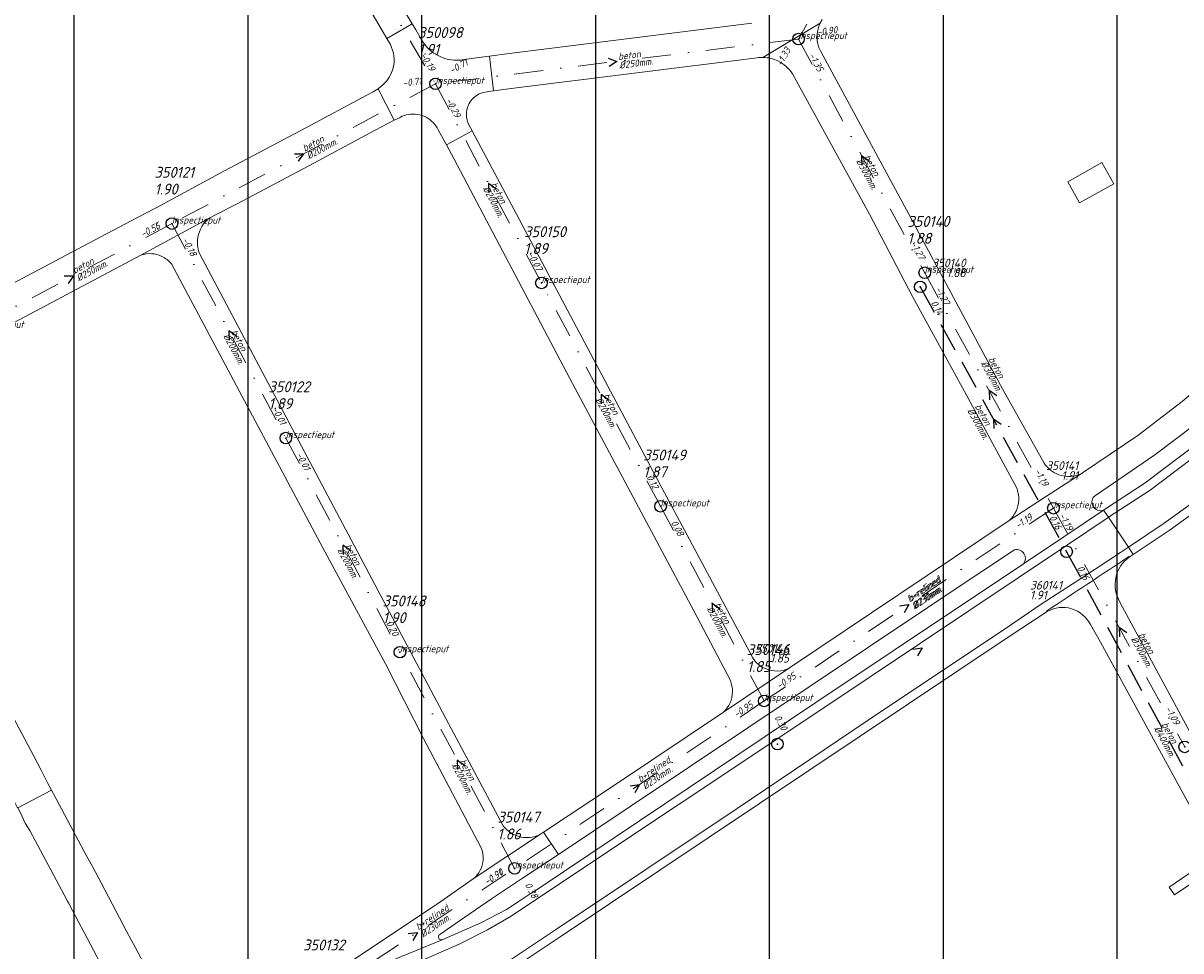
# Model space of a CAD drawing. Extents: x 148869 to 161638, y 453607 to 469810.
# Tile 510 of 656: x 156139 to 156338, y 462373 to 462533. Entities that reach past the tile are written whole.
import ezdxf
from ezdxf.enums import TextEntityAlignment as Align

# ---------------------------------------------------------------- set-up
doc = ezdxf.new("R2010")
doc.units = 0
doc.header["$PDMODE"] = 32
doc.header["$PDSIZE"] = 2
doc.linetypes.add('RI-HWA', pattern=[7.4, 5, -2.4])
doc.linetypes.add('RI-VWA', pattern=[11, 5, -3, 0, -3])
doc.layers.get('0').update_dxf_attribs({"linetype": 'CONTINUOUS'})
doc.layers.get('DEFPOINTS').update_dxf_attribs({"linetype": 'CONTINUOUS'})
for name, color, linetype in [('2024 hatch', 160, 'CONTINUOUS'), ('B-OI-RI-BOB-T18-niet meenemen', 252, 'CONTINUOUS'), ('B-OI-RI-DIAMETER-T18-niet meenemen', 252, 'CONTINUOUS'), ('B-OI-RI-HWA-PUTDEKSELHOOGTE-T25-niet meenemen', 252, 'CONTINUOUS'), ('B-OI-RI-HWA-PUTNUMMER-T25-niet meenemen', 252, 'CONTINUOUS'), ('B-OI-RI-HWA_TRANSPORTLEIDING-G-niet meenemen', 252, 'RI-HWA'), ('B-OI-RI-MATERIAAL-T18-niet meenemen', 252, 'CONTINUOUS'), ('B-OI-RI-STROOMRICHTING-S-niet meenemen', 252, 'CONTINUOUS'), ('B-OI-RI-VWA_PUTDEKSELHOOGTE-T25-niet meenemen', 252, 'CONTINUOUS'), ('gs dwa', 252, 'CONTINUOUS'), ('gs rwa', 252, 'CONTINUOUS')]:
    doc.layers.add(name, color=color, linetype=linetype)
for name, color, linetype, lineweight in [('B-OI-RI-STROOMRICHTING-S', 252, 'CONTINUOUS', 25), ('B-OI-RI-VWA-BOB-T18', 34, 'CONTINUOUS', 18), ('B-OI-RI-VWA-DIAMETER-T18', 34, 'CONTINUOUS', 18), ('B-OI-RI-VWA-MATERIAAL-T18', 34, 'CONTINUOUS', 18), ('B-OI-RI-VWA_PUTDEKSELHOOGTE-T25', 34, 'CONTINUOUS', 25), ('B-OI-RI-VWA_PUTNUMMER-T25', 34, 'CONTINUOUS', 25), ('B-OI-RI-VWA_RIOOLPUT-S', 34, 'CONTINUOUS', 25), ('B-OI-RI-VWA_TRANSPORTLEIDING-G', 34, 'RI-VWA', 18), ('B-OI-RI-VWA_TRANSPORTLEIDING-G-niet meenemen', 252, 'RI-VWA', 18), ('B-RO-VH-VERHARDING_ASFALT-GV', 251, 'CONTINUOUS', 18), ('B-RO-VH-VERHARDING_STRAATBAKSTEEN-GV', 251, 'CONTINUOUS', 18), ('B-RO-VH-VERHARDING_TEGEL_RUBBER-GV', 251, 'CONTINUOUS', 18)]:
    doc.layers.add(name, color=color, linetype=linetype, lineweight=lineweight)
doc.styles.add('iso15', font='ISO.shx', dxfattribs={"oblique": 15})
doc.styles.add('NLCS-ISO-M500-T18_CURSIEF', font='NLCS-ISO.ttf', dxfattribs={"oblique": 15, "height": 0.9})
doc.styles.add('NLCS-ISO-M750-T25_CURSIEF', font='NLCS-ISO.ttf', dxfattribs={"oblique": 15, "height": 1.875})
doc.styles.add('NLCS-ISO-M750_CURSIEF', font='NLCS-ISO.ttf', dxfattribs={"oblique": 15})

# ---------------------------------------------------------------- blocks, each defined once
blk = doc.blocks.new('ACMAP_ANN_TEMPLATE_vwa-diam')
at = {"color": 0, "linetype": 'ByBlock', "style": 'NLCS-ISO-M500-T18_CURSIEF', "oblique": 15}
blk.add_attdef('vwa-diam', (0.3, -1.3), '', height=1.2, dxfattribs=at)
blk = doc.blocks.new('ACMAP_ANN_TEMPLATE_vwa-materiaal')
at = {"color": 0, "linetype": 'ByBlock', "style": 'NLCS-ISO-M500-T18_CURSIEF', "oblique": 15}
blk.add_attdef('vwa-mat', (0.3, 0.2), '', height=1.2, dxfattribs=at)
blk = doc.blocks.new('ACMAP_ANN_TEMPLATE_vwa-nap-l')
at = {"color": 0, "linetype": 'ByBlock', "style": 'NLCS-ISO-M500-T18_CURSIEF', "oblique": 15}
blk.add_attdef('vwa-nap-l', (3.3, 0.2), '', height=1.2, dxfattribs=at)
blk = doc.blocks.new('ACMAP_ANN_TEMPLATE_vwa-nap-r')
at = {"color": 0, "linetype": 'ByBlock', "style": 'NLCS-ISO-M500-T18_CURSIEF', "oblique": 15}
blk.add_attdef('vwa-nap-r', (-5.6, 0.2), '', height=1.2, dxfattribs=at)
blk = doc.blocks.new('ACMAP_ANN_TEMPLATE_type knoop')
at = {"layer": 'DEFPOINTS', "style": 'NLCS-ISO-M500-T18_CURSIEF', "oblique": 15}
blk.add_attdef('type_knoop', (0, 0), '', height=1.2, dxfattribs=at)
blk = doc.blocks.new('ACMAP_ANN_TEMPLATE_vwa-puth')
at = {"color": 0, "linetype": 'ByBlock', "style": 'NLCS-ISO-M750-T25_CURSIEF', "oblique": 15}
blk.add_attdef('vwa-puth', (-3, 5), '', height=1.88, dxfattribs=at)
blk = doc.blocks.new('ACMAP_ANN_TEMPLATE_vwa-putnr')
at = {"color": 0, "linetype": 'ByBlock', "style": 'NLCS-ISO-M750-T25_CURSIEF', "oblique": 15}
blk.add_attdef('vaw-putnr', (-3, 7.9), '', height=1.88, dxfattribs=at)
blk = doc.blocks.new('ACMAP_ANN_TEMPLATE_diam')
at = {"color": 0, "linetype": 'ByBlock', "style": 'iso15', "oblique": 15}
blk.add_attdef('diam', (0.5, -1.3), '', height=1.2, dxfattribs=at)
blk = doc.blocks.new('ACMAP_ANN_TEMPLATE_mat')
at = {"color": 0, "linetype": 'ByBlock', "style": 'iso15', "oblique": 15}
blk.add_attdef('mat', (0.5, 0.2), '', height=1.2, dxfattribs=at)
blk = doc.blocks.new('ACMAP_ANN_TEMPLATE_nap-l')
at = {"color": 0, "linetype": 'ByBlock', "style": 'iso15', "oblique": 15}
blk.add_attdef('nap-l', (3.3, 0.2), '', height=1.2, dxfattribs=at)
blk = doc.blocks.new('ACMAP_ANN_TEMPLATE_nap-r')
at = {"color": 0, "linetype": 'ByBlock', "style": 'iso15', "oblique": 15}
blk.add_attdef('nap-r', text='', height=1.2, dxfattribs=at).set_placement((-4.1, 0.2), align=Align.RIGHT)
blk = doc.blocks.new('ACMAP_ANN_TEMPLATE_puth-dwa')
at = {"color": 0, "linetype": 'ByBlock', "style": 'iso15', "oblique": 15}
blk.add_attdef('puth-dwa', text='', height=1.5, dxfattribs=at).set_placement((2.7, 1), align=Align.RIGHT)
blk = doc.blocks.new('ACMAP_ANN_TEMPLATE_putnr-dwa')
at = {"color": 0, "linetype": 'ByBlock', "style": 'iso15', "oblique": 15}
blk.add_attdef('putnr-dwa', text='', height=1.5, dxfattribs=at).set_placement((2.7, 2.7), align=Align.RIGHT)
blk = doc.blocks.new('ACMAP_ANN_TEMPLATE_puth-rwa')
at = {"color": 0, "linetype": 'ByBlock', "style": 'iso15', "oblique": 15}
blk.add_attdef('puth-rwa', (-2.7, -4.4), '', height=1.5, dxfattribs=at)
blk = doc.blocks.new('ACMAP_ANN_TEMPLATE_putnr-rwa')
at = {"color": 0, "linetype": 'ByBlock', "style": 'iso15', "oblique": 15}
blk.add_attdef('putnr-rwa', (-2.7, -2.7), '', height=1.5, dxfattribs=at)

msp = doc.modelspace()

# ---------------------------------------------------------------- hatches: boundary and pattern name
at = {"layer": '2024 hatch'}
h = msp.add_hatch(dxfattribs=at)
h.set_pattern_fill('ANSI31', color=256, scale=29.988, angle=45)
h.set_pattern_definition([(90, (0, 0), (-29.988, 0), [])])
h.paths.add_polyline_path([(155468.24, 462509.2), (155430.3, 462608.99), (155317.39, 462696.7), (155326.79, 462885.8), (155421.55, 463128.67), (155681.88, 463221.51), (155808.81, 463270.9), (155858.2, 463353.96), (156235.32, 463468.35), (156395.06, 463466.8), (156874.43, 463576.88), (157060.31, 463303.94), (157149.74, 462870.77), (157067.92, 462815.11), (157047.81, 462789.79), (157071.17, 462711.57), (156936.5, 462350.7), (156856.27, 462251.62), (156803.36, 462113.22), (156627.76, 461893.96), (156524.84, 461717.19), (156312.22, 461660.25), (156176.03, 461568.49), (155937.87, 461968.15)])

# ---------------------------------------------------------------- linework, layer by layer
at = {"layer": 'B-OI-RI-HWA_TRANSPORTLEIDING-G-niet meenemen'}
for p, q in [((156293.48, 462487.5), (156318.73, 462441.82)), ((156318.73, 462441.82), (156350.61, 462382.95))]:
    msp.add_line(p, q, dxfattribs=at)
at = {"layer": 'B-OI-RI-STROOMRICHTING-S', "color": 251}
for points in [[(156239.65, 462526.91), (156241.17, 462526.37), (156239.83, 462525.48)], [(156185.52, 462510.42), (156187.12, 462510.46), (156186.18, 462509.15)], [(156284.68, 462509.16), (156283.38, 462510.08), (156283.42, 462508.47)], [(156220.3, 462504.4), (156218.99, 462505.33), (156219.04, 462503.73)], [(156145.83, 462489.37), (156147.42, 462489.41), (156146.49, 462488.1)], [(156175.54, 462478.98), (156174.21, 462479.91), (156174.26, 462478.31)], [(156239.73, 462467.97), (156238.42, 462468.91), (156238.45, 462467.3)], [(156195.2, 462442.02), (156193.89, 462442.95), (156193.93, 462441.35)], [(156258.93, 462431.93), (156257.62, 462432.86), (156257.67, 462431.26)], [(156289.9, 462432.5), (156291.51, 462432.7), (156290.7, 462431.3)], [(156214.93, 462404.92), (156213.62, 462405.85), (156213.67, 462404.24)], [(156243.45, 462401.44), (156245.04, 462401.65), (156244.24, 462400.24)], [(156205.17, 462375.99), (156206.77, 462376.18), (156205.96, 462374.79)]]:
    msp.add_lwpolyline(points, dxfattribs=at)
at = {"layer": 'B-OI-RI-STROOMRICHTING-S-niet meenemen'}
for points in [[(156306.68, 462468.71), (156305.36, 462469.63), (156305.41, 462468.02)], [(156307.43, 462463.75), (156306.11, 462464.66), (156306.17, 462463.05)], [(156289.91, 462432.5), (156291.51, 462432.7), (156290.71, 462431.3)], [(156329.1, 462427.83), (156327.78, 462428.74), (156327.84, 462427.13)], [(156292.19, 462425.04), (156293.79, 462425.23), (156292.99, 462423.84)]]:
    msp.add_lwpolyline(points, dxfattribs=at)
at = {"layer": 'B-OI-RI-VWA_RIOOLPUT-S'}
for p in [(156272.49, 462530.23), (156209.86, 462522.51), (156164.4, 462498.41), (156294.26, 462489.93), (156228.14, 462488.16), (156184.05, 462461.42), (156248.69, 462449.65), (156203.74, 462424.49), (156266.57, 462416.08), (156223.52, 462387.21)]:
    msp.add_point(p, dxfattribs=at)
at = {"layer": 'B-OI-RI-VWA_TRANSPORTLEIDING-G', "color": 251}
for p, q in [((156306.37, 462590.95), (156272.49, 462530.23)), ((156188.61, 462558.6), (156209.86, 462522.51)), ((156272.49, 462530.23), (156209.86, 462522.51)), ((156272.49, 462530.23), (156294.26, 462489.93)), ((156209.86, 462522.51), (156164.4, 462498.41)), ((156209.86, 462522.51), (156228.14, 462488.16)), ((156130.47, 462480.41), (156164.4, 462498.41)), ((156164.4, 462498.41), (156184.05, 462461.42)), ((156248.69, 462449.65), (156228.14, 462488.16)), ((156184.05, 462461.42), (156203.74, 462424.49)), ((156266.57, 462416.08), (156248.69, 462449.65)), ((156316.45, 462449.32), (156266.57, 462416.08)), ((156223.52, 462387.21), (156203.74, 462424.49)), ((156266.57, 462416.08), (156223.52, 462387.21)), ((156190.03, 462365.16), (156223.52, 462387.21))]:
    msp.add_line(p, q, dxfattribs=at)
at = {"layer": 'B-OI-RI-VWA_TRANSPORTLEIDING-G-niet meenemen'}
for p, q in [((156294.26, 462489.93), (156316.45, 462449.32)), ((156316.45, 462449.32), (156266.57, 462416.08)), ((156316.45, 462449.32), (156339.11, 462408.16))]:
    msp.add_line(p, q, dxfattribs=at)
at = {"layer": 'B-RO-VH-VERHARDING_ASFALT-GV', "flags": 128}
for points in [[(156169.99, 462584.32), (156170.16, 462584.02), (156183.18, 462561.91), (156187.45, 462554.37), (156190.61, 462548.92), (156193.64, 462543.74), (156201.49, 462530.34), (156205.84, 462532.86), (156202.99, 462537.7), (156190.69, 462558.91), (156174.95, 462585.79), (156173.6, 462588.1), (156173.27, 462588.65)], [(156207.37, 462530.22), (156206.45, 462531.84), (156205.84, 462532.86), (156201.49, 462530.34), (156202.08, 462529.26)], [(156264.43, 462532.99), (156222.55, 462527.71), (156219.18, 462527.29), (156219.87, 462521.3), (156222.94, 462521.72), (156265.34, 462526.99)], [(156276.21, 462532.94), (156266.34, 462527.06)], [(156266.34, 462527.06), (156276.21, 462532.94)], [(156218.41, 462521.06), (156219.42, 462521.23), (156219.87, 462521.3), (156219.18, 462527.29), (156217.8, 462527.11), (156214.88, 462526.68)], [(156314.85, 462457.1), (156307.76, 462469.82), (156291.53, 462500), (156276.34, 462528.06)], [(156271.45, 462524.2), (156284.72, 462500), (156292.16, 462485.81), (156302.09, 462467.64), (156310.08, 462452.87)], [(156200.86, 462522.41), (156199.95, 462521.63), (156202.76, 462516.22), (156203.63, 462516.65), (156203.81, 462516.75)], [(156349.06, 462466.97), (156345.23, 462463.68), (156341.89, 462460.92), (156332.3, 462453.69), (156325.12, 462448.99), (156325.95, 462447.75), (156333.17, 462452.46), (156342.82, 462459.74), (156346.22, 462462.56), (156350.43, 462466.18), (156353.98, 462469.53), (156356.78, 462472.33), (156359.45, 462475.15), (156362.4, 462478.45), (156364.93, 462481.42), (156367.03, 462484.03), (156369.32, 462487.01), (156371.52, 462490.04), (156373.65, 462493.15), (156375.7, 462496.32), (156377.43, 462499.16), (156384.46, 462514.53), (156385.99, 462518.17), (156386.76, 462520.09)], [(156210.32, 462514.57), (156211.18, 462513), (156211.74, 462511.96), (156216.18, 462514.38), (156215.63, 462515.45)], [(156264.58, 462423.51), (156248.89, 462452.83), (156223.84, 462500), (156217.77, 462511.45), (156216.18, 462514.38), (156211.74, 462511.96), (156213.06, 462509.52), (156218.09, 462500), (156233.05, 462471.68), (156254.41, 462431.61), (156260.73, 462419.59)], [(156170.96, 462499.41), (156159.04, 462492.97)], [(156221.56, 462394.53), (156212.11, 462412.21), (156186.72, 462460.16), (156169.09, 462493.36)], [(156164.31, 462491.44), (156190.45, 462442.5), (156201.26, 462422.47), (156207.79, 462409.6), (156217.77, 462390.78)], [(156347.89, 462476), (156344.02, 462472.28), (156338.68, 462467.72), (156331.03, 462461.87), (156321.5, 462455.41), (156321.42, 462455.36), (156321.41, 462455.35), (156315.12, 462451.27), (156308.8, 462447.19), (156270.96, 462421.78), (156259.53, 462414.15), (156259.4, 462414.03), (156241.1, 462401.79), (156228.52, 462393.47), (156231.08, 462389.63), (156243.44, 462397.86), (156294.79, 462432.22), (156301.06, 462436.38), (156304.28, 462438.52), (156309.74, 462442.15)], [(156323.7, 462451.54), (156333.98, 462458.5), (156340.73, 462463.65), (156347.84, 462469.81)], [(156342.82, 462459.74), (156333.17, 462452.46), (156325.95, 462447.75), (156329.4, 462442.59), (156335.59, 462446.72), (156342.94, 462452.05)], [(156308.8, 462447.19), (156315.12, 462451.27), (156321.41, 462455.35)], [(156342.94, 462452.05), (156335.59, 462446.72), (156329.4, 462442.59), (156330.22, 462441.36), (156336.44, 462445.49), (156343.84, 462450.84)], [(156188.42, 462362.96), (156213.94, 462374.12), (156218.84, 462376.59), (156222.89, 462378.95), (156227.13, 462381.78), (156276.33, 462414.54), (156318.89, 462443.03), (156325.72, 462447.6), (156325.95, 462447.75), (156325.12, 462448.99), (156318.26, 462444.41), (156311.3, 462439.75), (156305.89, 462436.13), (156302.67, 462433.98), (156275.49, 462415.79), (156227.59, 462383.68), (156226.49, 462383), (156226.37, 462382.92), (156224.29, 462381.57), (156222.1, 462380.14), (156217.66, 462377.84), (156211.95, 462375.29), (156211.03, 462374.91), (156191.51, 462366.88)], [(156311.3, 462439.75), (156318.26, 462444.41), (156325.12, 462448.99)], [(156199.71, 462359.65), (156192.27, 462354.72), (156193.96, 462352.2), (156199.17, 462355.68), (156230.55, 462376.63), (156261.89, 462397.56), (156286.99, 462414.42), (156307.8, 462428.3), (156314.36, 462432.77), (156321.47, 462437.39), (156328.05, 462441.68), (156329.4, 462442.59), (156325.95, 462447.75), (156325.72, 462447.6), (156318.89, 462443.03), (156276.33, 462414.54), (156227.13, 462381.78)], [(156329.49, 462440.98), (156329.54, 462440.9), (156330.22, 462441.36), (156329.4, 462442.59), (156328.05, 462441.68), (156321.47, 462437.39), (156314.36, 462432.77), (156307.8, 462428.3), (156286.99, 462414.42), (156261.89, 462397.56), (156230.55, 462376.63), (156199.17, 462355.68), (156193.96, 462352.2)], [(156329.54, 462440.9), (156329.49, 462440.98)], [(156366.68, 462361.33), (156327.94, 462433.13)], [(156193.96, 462352.2), (156194.83, 462350.91), (156195.43, 462351.31), (156204.92, 462357.73), (156223.6, 462370.21), (156231.36, 462375.41), (156308.65, 462427.06), (156315.4, 462431.49), (156315.31, 462431.61)], [(156315.31, 462431.61), (156315.4, 462431.49)], [(156322.83, 462429.26), (156324.57, 462426.21), (156344.57, 462389.59), (156361.5, 462358.54), (156366.68, 462361.33)], [(156135.71, 462401.55), (156137.13, 462398.9), (156137.72, 462397.78), (156137.81, 462397.63), (156143.64, 462400.72), (156142.96, 462401.94), (156141.83, 462404.12), (156140.56, 462406.57), (156133.92, 462419.05), (156133.3, 462420.28), (156127.45, 462417.12), (156128.09, 462415.89)], [(156259.53, 462414.15), (156270.96, 462421.78)], [(156227.95, 462393.1), (156222.17, 462389.23), (156216.39, 462385.39), (156216.38, 462385.38), (156210.79, 462381.52), (156193.3, 462369.85), (156192.03, 462368.98), (156191.67, 462367.23), (156191.51, 462366.88), (156211.03, 462374.91)], [(156210.6, 462375.82), (156214.02, 462378.15), (156219.54, 462381.95), (156222.65, 462384.03), (156224.72, 462385.4), (156231.08, 462389.63), (156228.52, 462393.47), (156227.95, 462393.1)], [(156216.39, 462385.39), (156222.17, 462389.23), (156227.95, 462393.1)], [(156227.13, 462381.78), (156222.89, 462378.95), (156218.84, 462376.59), (156213.94, 462374.12), (156188.42, 462362.96)]]:
    msp.add_lwpolyline(points, dxfattribs=at)
at = {"layer": 'B-RO-VH-VERHARDING_ASFALT-GV'}
for points in [[(156275.69, 462531.01, -0.089954), (156276.21, 462532.94)], [(156276.21, 462532.94, -0.034448), (156276.58, 462533.61)], [(156209.37, 462527.97, -0.106967), (156207.37, 462530.22)], [(156276.34, 462528.06, -0.144709), (156275.69, 462531.01)], [(156202.08, 462529.26, -0.183155), (156202.56, 462525.27)], [(156210.33, 462527.37, -0.03982), (156209.37, 462527.97)], [(156214.04, 462526.58, -0.13507), (156210.33, 462527.37)], [(156214.88, 462526.68, -0.029767), (156214.04, 462526.58)], [(156265.34, 462526.99, -0.03903), (156266.34, 462527.06)], [(156266.34, 462527.06, -0.110607), (156268.94, 462526.45)], [(156268.94, 462526.45, -0.139733), (156271.45, 462524.2)], [(156202.56, 462525.27, -0.149881), (156200.86, 462522.41)], [(156215.54, 462518.86, -0.155876), (156217.12, 462520.6)], [(156217.12, 462520.6, -0.089482), (156218.41, 462521.06)], [(156215.63, 462515.45, -0.233312), (156215.54, 462518.86)], [(156203.81, 462516.75, -0.074129), (156205.15, 462517.21)], [(156205.15, 462517.21, -0.168876), (156208.24, 462516.74)], [(156208.24, 462516.74, -0.162048), (156210.32, 462514.57)], [(156168.86, 462496, -0.196657), (156170.96, 462499.41)], [(156169.09, 462493.36, -0.128131), (156168.86, 462496)], [(156159.04, 462492.97, -0.195749), (156162.65, 462492.75)], [(156162.65, 462492.75, -0.111884), (156164.31, 462491.44)], [(156317.42, 462455.08, -0.167135), (156314.85, 462457.1)], [(156321.41, 462455.35, -0.206371), (156317.42, 462455.08)], [(156310.08, 462452.87, -0.110117), (156310.48, 462450.75)], [(156310.48, 462450.75, -0.207617), (156308.8, 462447.19)], [(156325.12, 462448.99, -0.874904), (156323.7, 462451.54)], [(156309.74, 462442.15, -0.713026), (156311.3, 462439.75)], [(156329.49, 462440.98, -0.000424), (156315.31, 462431.61)], [(156315.31, 462431.61, 0.000424), (156329.49, 462440.98)], [(156327.94, 462433.13, -0.389035), (156329.54, 462440.9)], [(156315.4, 462431.49, -0.434992), (156322.83, 462429.26)], [(156266.77, 462421.65, -0.150003), (156264.58, 462423.51)], [(156270.96, 462421.78, -0.225506), (156266.77, 462421.65)], [(156260.73, 462419.59, -0.099767), (156261.1, 462417.69)], [(156261.1, 462417.69, -0.207529), (156259.53, 462414.15)], [(156224.14, 462392.74, -0.158682), (156221.56, 462394.53)], [(156227.95, 462393.1, -0.196564), (156224.14, 462392.74)], [(156217.77, 462390.78, -0.112824), (156218.1, 462388.71)], [(156218.1, 462388.71, -0.207196), (156216.39, 462385.39)], [(156211.03, 462374.91, -0.868786), (156210.6, 462375.82)]]:
    msp.add_lwpolyline(points, format="xyb", dxfattribs=at)
at = {"layer": 'B-RO-VH-VERHARDING_ASFALT-GV', "flags": 128}
for points in [[(156159.04, 462492.97), (156170.96, 462499.41), (156172.12, 462500), (156175.68, 462501.8), (156188.89, 462508.81), (156199.44, 462514.49), (156202.76, 462516.22), (156199.95, 462521.63), (156199.09, 462521.11), (156198.02, 462520.54), (156187.47, 462514.91), (156173.38, 462507.47), (156161.7, 462501.12), (156159.54, 462500), (156151.03, 462495.57), (156121.35, 462479.85), (156118.83, 462478.52), (156118.02, 462478.12), (156117.3, 462477.73), (156120.12, 462472.33), (156122.04, 462473.35), (156124.22, 462474.53)], [(156153.6, 462367.95), (156154.36, 462366.61), (156157.92, 462359.82), (156158.07, 462359.53), (156158.32, 462359.04), (156164.17, 462362.11), (156163.9, 462362.6), (156163.5, 462363.38), (156158.12, 462373.5), (156156.64, 462376.29), (156152.19, 462384.71), (156150.67, 462387.52), (156149.74, 462389.25), (156143.99, 462400.06), (156143.64, 462400.72), (156137.81, 462397.63), (156138.2, 462396.9), (156139.1, 462394.99), (156139.88, 462393.75), (156145.82, 462382.63), (156146.39, 462381.57), (156146.55, 462381.25), (156147.24, 462379.92), (156150.83, 462373.21)]]:
    msp.add_lwpolyline(points, close=True, dxfattribs=at)
at = {"layer": 'B-RO-VH-VERHARDING_STRAATBAKSTEEN-GV', "flags": 128}
msp.add_lwpolyline([(156337.35, 462382.62), (156343.78, 462386.93), (156342.97, 462388.46), (156336.44, 462383.96)], close=True, dxfattribs=at)
at = {"layer": 'B-RO-VH-VERHARDING_TEGEL_RUBBER-GV', "flags": 128}
msp.add_lwpolyline([(156318.92, 462505.63), (156320.94, 462501.99), (156326.86, 462505.27), (156324.79, 462508.94)], close=True, dxfattribs=at)
at = {"layer": 'gs dwa'}
for p in [(156294.26, 462489.93), (156294.26, 462489.93), (156316.45, 462449.32), (156266.57, 462416.08), (156266.57, 462416.08), (156339.11, 462408.16)]:
    msp.add_point(p, dxfattribs=at)
at = {"layer": 'gs rwa'}
for p in [(156293.48, 462487.5), (156318.73, 462441.82), (156268.85, 462408.65)]:
    msp.add_point(p, dxfattribs=at)

# ---------------------------------------------------------------- block references
at = {"layer": 'B-OI-RI-BOB-T18-niet meenemen'}
ref = msp.add_blockref('ACMAP_ANN_TEMPLATE_nap-l', (156294.26, 462489.93), dxfattribs=dict(at, rotation=298.6529485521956))
ref.add_attrib('nap-l', '-1.27', (156296.02, 462487.13), dxfattribs={"layer": '0', "color": 0, "linetype": 'ByBlock', "height": 1.2, "rotation": 298.6529, "style": 'NLCS-ISO-M750_CURSIEF', "oblique": 15})
ref = msp.add_blockref('ACMAP_ANN_TEMPLATE_nap-l', (156293.48, 462487.5), dxfattribs=dict(at, rotation=298.931988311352))
ref.add_attrib('nap-l', '0.14', (156295.25, 462484.71), dxfattribs={"layer": '0', "color": 0, "linetype": 'ByBlock', "height": 1.2, "rotation": 298.932, "style": 'NLCS-ISO-M750_CURSIEF', "oblique": 15})
ref = msp.add_blockref('ACMAP_ANN_TEMPLATE_nap-r', (156316.45, 462449.32), dxfattribs=dict(at, rotation=298.6529485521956))
ref.add_attrib('nap-r', '-1.19', dxfattribs={"layer": '0', "color": 0, "linetype": 'ByBlock', "height": 1.2, "rotation": 298.6529, "style": 'NLCS-ISO-M750_CURSIEF', "oblique": 15}).set_placement((156314.66, 462453.01), align=Align.RIGHT)
ref = msp.add_blockref('ACMAP_ANN_TEMPLATE_nap-l', (156307.74, 462443.74), dxfattribs=dict(at, rotation=33.67946308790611))
ref.add_attrib('nap-l', '-1.19', (156310.37, 462445.73), dxfattribs={"layer": '0', "color": 0, "linetype": 'ByBlock', "height": 1.2, "rotation": 33.6795, "style": 'NLCS-ISO-M750_CURSIEF', "oblique": 15})
ref = msp.add_blockref('ACMAP_ANN_TEMPLATE_nap-r', (156318.73, 462441.82), dxfattribs=dict(at, rotation=298.931988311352))
ref.add_attrib('nap-r', '0.16', dxfattribs={"layer": '0', "color": 0, "linetype": 'ByBlock', "height": 1.2, "rotation": 298.932, "style": 'NLCS-ISO-M750_CURSIEF', "oblique": 15}).set_placement((156316.92, 462445.51), align=Align.RIGHT)
ref = msp.add_blockref('ACMAP_ANN_TEMPLATE_nap-l', (156315.63, 462450.85), dxfattribs=dict(at, rotation=298.8313113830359))
ref.add_attrib('nap-l', '-1.19', (156317.39, 462448.06), dxfattribs={"layer": '0', "color": 0, "linetype": 'ByBlock', "height": 1.2, "rotation": 298.8313, "style": 'NLCS-ISO-M750_CURSIEF', "oblique": 15})
ref = msp.add_blockref('ACMAP_ANN_TEMPLATE_nap-l', (156318.73, 462441.82), dxfattribs=dict(at, rotation=298.4332082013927))
ref.add_attrib('nap-l', '0.16', (156320.48, 462439.01), dxfattribs={"layer": '0', "color": 0, "linetype": 'ByBlock', "height": 1.2, "rotation": 298.4332, "style": 'NLCS-ISO-M750_CURSIEF', "oblique": 15})
ref = msp.add_blockref('ACMAP_ANN_TEMPLATE_nap-l', (156266.57, 462416.08), dxfattribs=dict(at, rotation=33.84642032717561))
ref.add_attrib('nap-l', '-0.95', (156269.2, 462418.08), dxfattribs={"layer": '0', "color": 0, "linetype": 'ByBlock', "height": 1.2, "rotation": 33.8464, "style": 'NLCS-ISO-M750_CURSIEF', "oblique": 15})
ref = msp.add_blockref('ACMAP_ANN_TEMPLATE_nap-r', (156339.11, 462408.16), dxfattribs=dict(at, rotation=298.8313113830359))
ref.add_attrib('nap-r', '-1.09', dxfattribs={"layer": '0', "color": 0, "linetype": 'ByBlock', "height": 1.2, "rotation": 298.8313, "style": 'NLCS-ISO-M750_CURSIEF', "oblique": 15}).set_placement((156337.3, 462411.85), align=Align.RIGHT)
at = {"layer": 'B-OI-RI-DIAMETER-T18-niet meenemen'}
ref = msp.add_blockref('ACMAP_ANN_TEMPLATE_diam', (156304.78, 462475.37), dxfattribs=dict(at, rotation=298.6529485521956))
ref.add_attrib('diam', '%%c300mm.', (156303.88, 462474.3), dxfattribs={"layer": '0', "color": 0, "linetype": 'ByBlock', "height": 1.2, "rotation": 298.6529, "style": 'NLCS-ISO-M750_CURSIEF', "oblique": 15})
ref = msp.add_blockref('ACMAP_ANN_TEMPLATE_diam', (156302.45, 462467.22), dxfattribs=dict(at, rotation=298.931988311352))
ref.add_attrib('diam', '%%c300mm.', (156301.55, 462466.15), dxfattribs={"layer": '0', "color": 0, "linetype": 'ByBlock', "height": 1.2, "rotation": 298.932, "style": 'NLCS-ISO-M750_CURSIEF', "oblique": 15})
ref = msp.add_blockref('ACMAP_ANN_TEMPLATE_diam', (156291.51, 462432.7), dxfattribs=dict(at, rotation=33.67946308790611))
ref.add_attrib('diam', '%%c230mm.', (156292.65, 462431.9), dxfattribs={"layer": '0', "color": 0, "linetype": 'ByBlock', "height": 1.2, "rotation": 33.6795, "style": 'NLCS-ISO-M750_CURSIEF', "oblique": 15})
ref = msp.add_blockref('ACMAP_ANN_TEMPLATE_diam', (156330.67, 462427.83), dxfattribs=dict(at, rotation=298.8313113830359))
ref.add_attrib('diam', '%%c300mm.', (156329.77, 462426.77), dxfattribs={"layer": '0', "color": 0, "linetype": 'ByBlock', "height": 1.2, "rotation": 298.8313, "style": 'NLCS-ISO-M750_CURSIEF', "oblique": 15})
ref = msp.add_blockref('ACMAP_ANN_TEMPLATE_diam', (156334.67, 462412.39), dxfattribs=dict(at, rotation=298.4332082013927))
ref.add_attrib('diam', '%%c400mm.', (156333.76, 462411.33), dxfattribs={"layer": '0', "color": 0, "linetype": 'ByBlock', "height": 1.2, "rotation": 298.4332, "style": 'NLCS-ISO-M750_CURSIEF', "oblique": 15})
at = {"layer": 'B-OI-RI-HWA-PUTDEKSELHOOGTE-T25-niet meenemen'}
ref = msp.add_blockref('ACMAP_ANN_TEMPLATE_puth-rwa', (156315.11, 462437.99), dxfattribs=at)
ref.add_attrib('puth-rwa', '1.91', (156312.41, 462433.59), dxfattribs={"layer": '0', "color": 0, "linetype": 'ByBlock', "height": 1.5, "style": 'NLCS-ISO-M750_CURSIEF', "oblique": 15})
at = {"layer": 'B-OI-RI-HWA-PUTNUMMER-T25-niet meenemen'}
ref = msp.add_blockref('ACMAP_ANN_TEMPLATE_putnr-rwa', (156315.11, 462437.99), dxfattribs=at)
ref.add_attrib('putnr-rwa', '360141', (156312.41, 462435.29), dxfattribs={"layer": '0', "color": 0, "linetype": 'ByBlock', "height": 1.5, "style": 'NLCS-ISO-M750_CURSIEF', "oblique": 15})
at = {"layer": 'B-OI-RI-MATERIAAL-T18-niet meenemen'}
ref = msp.add_blockref('ACMAP_ANN_TEMPLATE_mat', (156304.78, 462475.37), dxfattribs=dict(at, rotation=298.6529485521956))
ref.add_attrib('mat', 'beton', (156305.2, 462475.02), dxfattribs={"layer": '0', "color": 0, "linetype": 'ByBlock', "height": 1.2, "rotation": 298.6529, "style": 'NLCS-ISO-M750_CURSIEF', "oblique": 15})
ref = msp.add_blockref('ACMAP_ANN_TEMPLATE_mat', (156302.45, 462467.22), dxfattribs=dict(at, rotation=298.931988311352))
ref.add_attrib('mat', 'beton', (156302.87, 462466.88), dxfattribs={"layer": '0', "color": 0, "linetype": 'ByBlock', "height": 1.2, "rotation": 298.932, "style": 'NLCS-ISO-M750_CURSIEF', "oblique": 15})
ref = msp.add_blockref('ACMAP_ANN_TEMPLATE_mat', (156291.51, 462432.7), dxfattribs=dict(at, rotation=33.67946308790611))
ref.add_attrib('mat', 'b+relined', (156291.82, 462433.14), dxfattribs={"layer": '0', "color": 0, "linetype": 'ByBlock', "height": 1.2, "rotation": 33.6795, "style": 'NLCS-ISO-M750_CURSIEF', "oblique": 15})
ref = msp.add_blockref('ACMAP_ANN_TEMPLATE_mat', (156330.67, 462427.83), dxfattribs=dict(at, rotation=298.8313113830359))
ref.add_attrib('mat', 'beton', (156331.09, 462427.49), dxfattribs={"layer": '0', "color": 0, "linetype": 'ByBlock', "height": 1.2, "rotation": 298.8313, "style": 'NLCS-ISO-M750_CURSIEF', "oblique": 15})
ref = msp.add_blockref('ACMAP_ANN_TEMPLATE_mat', (156334.67, 462412.39), dxfattribs=dict(at, rotation=298.4332082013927))
ref.add_attrib('mat', 'beton', (156335.08, 462412.04), dxfattribs={"layer": '0', "color": 0, "linetype": 'ByBlock', "height": 1.2, "rotation": 298.4332, "style": 'NLCS-ISO-M750_CURSIEF', "oblique": 15})
at = {"layer": 'B-OI-RI-VWA-BOB-T18', "color": 251}
for name, p, rotation, values in [('ACMAP_ANN_TEMPLATE_vwa-nap-l', (156272.49, 462530.23), 7.027038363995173, {'vwa-nap-l': '-0.90'}), ('ACMAP_ANN_TEMPLATE_vwa-nap-r', (156272.49, 462530.23), 60.83974922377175, {'vwa-nap-r': '-1.33'}), ('ACMAP_ANN_TEMPLATE_vwa-nap-r', (156209.86, 462522.51), 300.4898219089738, {'vwa-nap-r': '-0.19'}), ('ACMAP_ANN_TEMPLATE_vwa-nap-l', (156209.86, 462522.51), 27.92968993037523, {'vwa-nap-l': '-0.71'}), ('ACMAP_ANN_TEMPLATE_vwa-nap-l', (156272.49, 462530.23), 298.3778515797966, {'vwa-nap-l': '-1.35'}), ('ACMAP_ANN_TEMPLATE_vwa-nap-r', (156209.86, 462522.51), 7.027038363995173, {'vwa-nap-r': '-0.71'}), ('ACMAP_ANN_TEMPLATE_vwa-nap-l', (156209.86, 462522.51), 298.0205172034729, {'vwa-nap-l': '-0.29'}), ('ACMAP_ANN_TEMPLATE_vwa-nap-r', (156164.4, 462498.41), 27.94612842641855, {'vwa-nap-r': '-0.55'}), ('ACMAP_ANN_TEMPLATE_vwa-nap-r', (156164.4, 462498.41), 27.92968993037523, {'vwa-nap-r': '-0.56'}), ('ACMAP_ANN_TEMPLATE_vwa-nap-l', (156164.4, 462498.41), 297.9783418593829, {'vwa-nap-l': '-0.18'}), ('ACMAP_ANN_TEMPLATE_vwa-nap-r', (156294.26, 462489.93), 298.3778515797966, {'vwa-nap-r': '-1.27'}), ('ACMAP_ANN_TEMPLATE_vwa-nap-r', (156228.14, 462488.16), 298.0856131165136, {'vwa-nap-r': '-0.07'}), ('ACMAP_ANN_TEMPLATE_vwa-nap-r', (156228.14, 462488.16), 298.0205172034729, {'vwa-nap-r': '-0.07'}), ('ACMAP_ANN_TEMPLATE_vwa-nap-r', (156184.05, 462461.42), 297.9783418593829, {'vwa-nap-r': '-0.01'}), ('ACMAP_ANN_TEMPLATE_vwa-nap-l', (156184.05, 462461.42), 298.0652390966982, {'vwa-nap-l': '-0.01'}), ('ACMAP_ANN_TEMPLATE_vwa-nap-r', (156248.69, 462449.65), 298.0405865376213, {'vwa-nap-r': '0.12'}), ('ACMAP_ANN_TEMPLATE_vwa-nap-l', (156248.69, 462449.65), 298.0856131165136, {'vwa-nap-l': '0.08'}), ('ACMAP_ANN_TEMPLATE_vwa-nap-r', (156203.74, 462424.49), 298.0652390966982, {'vwa-nap-r': '0.20'}), ('ACMAP_ANN_TEMPLATE_vwa-nap-r', (156203.74, 462424.49), 297.9495005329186, {'vwa-nap-r': '0.20'}), ('ACMAP_ANN_TEMPLATE_vwa-nap-l', (156266.57, 462416.08), 33.84642032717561, {'vwa-nap-l': '-0.95'}), ('ACMAP_ANN_TEMPLATE_vwa-nap-r', (156266.57, 462416.08), 33.67946308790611, {'vwa-nap-r': '-0.95'}), ('ACMAP_ANN_TEMPLATE_vwa-nap-l', (156266.57, 462416.08), 298.0405865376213, {'vwa-nap-l': '0.30'}), ('ACMAP_ANN_TEMPLATE_vwa-nap-r', (156223.52, 462387.21), 33.36112670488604, {'vwa-nap-r': '-0.91'}), ('ACMAP_ANN_TEMPLATE_vwa-nap-r', (156223.52, 462387.21), 33.84642032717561, {'vwa-nap-r': '-0.90'}), ('ACMAP_ANN_TEMPLATE_vwa-nap-l', (156223.52, 462387.21), 297.9495005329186, {'vwa-nap-l': '0.38'})]:
    msp.add_blockref(name, p, dxfattribs=dict(at, rotation=rotation)).add_auto_attribs(values)
at = {"layer": 'B-OI-RI-VWA-DIAMETER-T18', "color": 251}
for p, rotation, values in [((156241.17, 462526.37), 7.027038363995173, {'vwa-diam': '%%c250mm.'}), ((156187.13, 462510.46), 27.92968993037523, {'vwa-diam': '%%c200mm.'}), ((156283.38, 462510.08), 298.3778515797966, {'vwa-diam': '%%c300mm.'}), ((156219, 462505.34), 298.0205172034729, {'vwa-diam': '%%c200mm.'}), ((156147.43, 462489.41), 27.94612842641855, {'vwa-diam': '%%c250mm.'}), ((156174.23, 462479.91), 297.9783418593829, {'vwa-diam': '%%c200mm.'}), ((156238.42, 462468.91), 298.0856131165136, {'vwa-diam': '%%c200mm.'}), ((156193.89, 462442.96), 298.0652390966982, {'vwa-diam': '%%c200mm.'}), ((156291.51, 462432.7), 33.67946308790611, {'vwa-diam': '%%c230mm.'}), ((156257.63, 462432.86), 298.0405865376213, {'vwa-diam': '%%c200mm.'}), ((156213.63, 462405.85), 297.9495005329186, {'vwa-diam': '%%c200mm.'}), ((156245.05, 462401.65), 33.84642032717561, {'vwa-diam': '%%c230mm.'}), ((156206.77, 462376.18), 33.36112670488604, {'vwa-diam': '%%c230mm.'})]:
    msp.add_blockref('ACMAP_ANN_TEMPLATE_vwa-diam', p, dxfattribs=dict(at, rotation=rotation)).add_auto_attribs(values)
at = {"layer": 'B-OI-RI-VWA-MATERIAAL-T18', "color": 251}
for p, rotation, values in [((156241.17, 462526.37), 7.027038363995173, {'vwa-mat': 'beton'}), ((156187.13, 462510.46), 27.92968993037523, {'vwa-mat': 'beton'}), ((156283.38, 462510.08), 298.3778515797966, {'vwa-mat': 'beton'}), ((156219, 462505.34), 298.0205172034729, {'vwa-mat': 'beton'}), ((156147.43, 462489.41), 27.94612842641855, {'vwa-mat': 'beton'}), ((156174.23, 462479.91), 297.9783418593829, {'vwa-mat': 'beton'}), ((156238.42, 462468.91), 298.0856131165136, {'vwa-mat': 'beton'}), ((156193.89, 462442.96), 298.0652390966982, {'vwa-mat': 'beton'}), ((156291.51, 462432.7), 33.67946308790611, {'vwa-mat': 'b+relined'}), ((156257.63, 462432.86), 298.0405865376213, {'vwa-mat': 'beton'}), ((156245.05, 462401.65), 33.84642032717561, {'vwa-mat': 'b+relined'}), ((156213.63, 462405.85), 297.9495005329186, {'vwa-mat': 'beton'}), ((156206.77, 462376.18), 33.36112670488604, {'vwa-mat': 'b+relined'})]:
    msp.add_blockref('ACMAP_ANN_TEMPLATE_vwa-materiaal', p, dxfattribs=dict(at, rotation=rotation)).add_auto_attribs(values)
at = {"layer": 'B-OI-RI-VWA_PUTDEKSELHOOGTE-T25', "color": 251}
for p, values in [((156209.86, 462522.51), {'vwa-puth': '1.91'}), ((156164.4, 462498.41), {'vwa-puth': '1.90'}), ((156294.26, 462489.93), {'vwa-puth': '1.88'}), ((156228.14, 462488.16), {'vwa-puth': '1.89'}), ((156184.05, 462461.42), {'vwa-puth': '1.89'}), ((156248.69, 462449.65), {'vwa-puth': '1.87'}), ((156203.74, 462424.49), {'vwa-puth': '1.90'}), ((156266.57, 462416.08), {'vwa-puth': '1.85'}), ((156223.52, 462387.21), {'vwa-puth': '1.86'})]:
    msp.add_blockref('ACMAP_ANN_TEMPLATE_vwa-puth', p, dxfattribs=at).add_auto_attribs(values)
at = {"layer": 'B-OI-RI-VWA_PUTDEKSELHOOGTE-T25-niet meenemen'}
ref = msp.add_blockref('ACMAP_ANN_TEMPLATE_putnr-dwa', (156298.62, 462488.16), dxfattribs=at)
ref.add_attrib('putnr-dwa', '350140', dxfattribs={"layer": '0', "color": 0, "linetype": 'ByBlock', "height": 1.5, "style": 'NLCS-ISO-M750_CURSIEF', "oblique": 15}).set_placement((156301.32, 462490.86), align=Align.RIGHT)
ref = msp.add_blockref('ACMAP_ANN_TEMPLATE_puth-dwa', (156298.62, 462488.16), dxfattribs=at)
ref.add_attrib('puth-dwa', '1.88', dxfattribs={"layer": '0', "color": 0, "linetype": 'ByBlock', "height": 1.5, "style": 'NLCS-ISO-M750_CURSIEF', "oblique": 15}).set_placement((156301.32, 462489.16), align=Align.RIGHT)
ref = msp.add_blockref('ACMAP_ANN_TEMPLATE_putnr-dwa', (156318.04, 462453.21), dxfattribs=at)
ref.add_attrib('putnr-dwa', '350141', dxfattribs={"layer": '0', "color": 0, "linetype": 'ByBlock', "height": 1.5, "style": 'NLCS-ISO-M750_CURSIEF', "oblique": 15}).set_placement((156320.74, 462455.91), align=Align.RIGHT)
ref = msp.add_blockref('ACMAP_ANN_TEMPLATE_puth-dwa', (156318.04, 462453.21), dxfattribs=at)
ref.add_attrib('puth-dwa', '1.91', dxfattribs={"layer": '0', "color": 0, "linetype": 'ByBlock', "height": 1.5, "style": 'NLCS-ISO-M750_CURSIEF', "oblique": 15}).set_placement((156320.74, 462454.21), align=Align.RIGHT)
ref = msp.add_blockref('ACMAP_ANN_TEMPLATE_putnr-dwa', (156268.15, 462421.71), dxfattribs=at)
ref.add_attrib('putnr-dwa', '350146', dxfattribs={"layer": '0', "color": 0, "linetype": 'ByBlock', "height": 1.5, "style": 'NLCS-ISO-M750_CURSIEF', "oblique": 15}).set_placement((156270.85, 462424.41), align=Align.RIGHT)
ref = msp.add_blockref('ACMAP_ANN_TEMPLATE_puth-dwa', (156268.15, 462421.71), dxfattribs=at)
ref.add_attrib('puth-dwa', '1.85', dxfattribs={"layer": '0', "color": 0, "linetype": 'ByBlock', "height": 1.5, "style": 'NLCS-ISO-M750_CURSIEF', "oblique": 15}).set_placement((156270.85, 462422.71), align=Align.RIGHT)
at = {"layer": 'B-OI-RI-VWA_PUTNUMMER-T25', "color": 251}
for p, values in [((156209.86, 462522.51), {'vaw-putnr': '350098'}), ((156164.4, 462498.41), {'vaw-putnr': '350121'}), ((156294.26, 462489.93), {'vaw-putnr': '350140'}), ((156228.14, 462488.16), {'vaw-putnr': '350150'}), ((156184.05, 462461.42), {'vaw-putnr': '350122'}), ((156248.69, 462449.65), {'vaw-putnr': '350149'}), ((156203.74, 462424.49), {'vaw-putnr': '350148'}), ((156266.57, 462416.08), {'vaw-putnr': '350146'}), ((156223.52, 462387.21), {'vaw-putnr': '350147'}), ((156190.03, 462365.16), {'vaw-putnr': '350132'})]:
    msp.add_blockref('ACMAP_ANN_TEMPLATE_vwa-putnr', p, dxfattribs=at).add_auto_attribs(values)
at = {"layer": 'DEFPOINTS'}
for p in [(156272.49, 462530.23), (156209.86, 462522.51), (156164.4, 462498.41), (156294.26, 462489.93), (156228.14, 462488.16), (156130.47, 462480.41), (156184.05, 462461.42), (156248.69, 462449.65), (156316.45, 462449.32), (156203.74, 462424.49), (156266.57, 462416.08), (156223.52, 462387.21)]:
    msp.add_blockref('ACMAP_ANN_TEMPLATE_type knoop', p, dxfattribs=at).add_auto_attribs({'type_knoop': 'inspectieput'})

doc.saveas('drawing.dxf')
